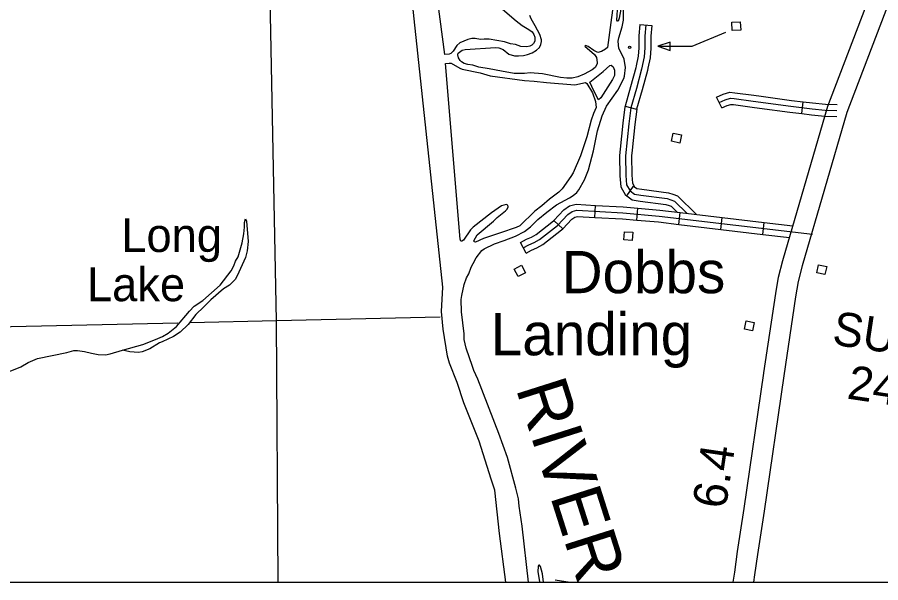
# Model space of a CAD drawing. Extents: x 1084508 to 1142749, y 1057638 to 1093403.
# Drawn here: x 1090335 to 1093716, y 1057638 to 1059854 of the extents above; entities that cross this region are included whole.
import ezdxf

# ---------------------------------------------------------------- set-up
doc = ezdxf.new("R2010")
doc.units = 0
for name, color, linetype in [('DSN_DRFT_Named-Boundary', 7, 'Continuous'), ('Level 10', 7, 'Continuous'), ('Level 25', 7, 'Continuous'), ('Level 32', 7, 'Continuous'), ('Level 35', 7, 'Continuous'), ('Level 45', 7, 'Continuous'), ('Level 48', 7, 'Continuous'), ('Level 5', 7, 'Continuous'), ('Level 56', 7, 'Continuous'), ('Level 9', 7, 'Continuous')]:
    doc.layers.add(name, color=color, linetype=linetype)

msp = doc.modelspace()

# ---------------------------------------------------------------- linework, layer by layer
at = {"layer": 'DSN_DRFT_Named-Boundary'}
msp.add_lwpolyline([(1084507.9, 1057640), (1142749.2, 1057640), (1142749.2, 1093403.4), (1084507.9, 1093403.4)], close=True, dxfattribs=at)
at = {"layer": 'Level 10'}
for points in [[(1093259, 1058459.8), (1093305.1, 1058771.8), (1093316.6, 1058835), (1093333.1, 1058900.7), (1093509, 1059505.3), (1093740.6, 1060112.3), (1093964.1, 1060846.9), (1094350.7, 1062143.7), (1094497.6, 1062608.4), (1094619.3, 1063023.9), (1094843.4, 1063758), (1094969.9, 1064168), (1094988.6, 1064216.9), (1095004.2, 1064247.8), (1095030.6, 1064307.9), (1095114.4, 1064454.1), (1095177.8, 1064560.7)], [(1095245.2, 1064520.6), (1095182.2, 1064414.5), (1095100.7, 1064272.5), (1095075.2, 1064214.3), (1095060.5, 1064185.2), (1095044.1, 1064142.4), (1094918.4, 1063735), (1094694.4, 1063001.4), (1094572.7, 1062585.5), (1094425.8, 1062120.7), (1094039.3, 1060824.3), (1093814.9, 1060086.8), (1093583.5, 1059480.3), (1093408.8, 1058880.1), (1093393.3, 1058818.4), (1093382.6, 1058759), (1093336.7, 1058448.3)], [(1093138.2, 1057640), (1093144.7, 1057679.7), (1093155.5, 1057760), (1093182, 1057929.3), (1093259, 1058459.7)], [(1093336.7, 1058448.4), (1093259.6, 1057917.6), (1093233.2, 1057748.7), (1093222.3, 1057668.1), (1093217.7, 1057640)]]:
    msp.add_lwpolyline(points, dxfattribs=at)
at = {"layer": 'Level 32'}
for p, q in [((1092597, 1059069.9), (1092599.7, 1059117)), ((1092761.7, 1059059.1), (1092765.7, 1059106)), ((1092925.8, 1059042.3), (1092931.3, 1059089.1)), ((1093090.3, 1059022.7), (1093095.9, 1059069.5)), ((1092470.9, 1059025.5), (1092436.8, 1059058)), ((1093254.9, 1059003.1), (1093260.5, 1059049.9)), ((1092327.4, 1058930.1), (1092305.4, 1058971.8))]:
    msp.add_line(p, q, dxfattribs=at)
for points in [[(1092436.8, 1059058), (1092475.9, 1059098.9), (1092498.2, 1059114.5), (1092523.5, 1059121.2), (1092599.7, 1059117)], [(1092599.7, 1059117), (1092708, 1059110.9), (1092765.7, 1059106)], [(1092765.7, 1059106), (1092851.1, 1059098.7), (1092931.3, 1059089.1)], [(1092316.4, 1058950.9), (1092338.7, 1058962.7), (1092359.6, 1058971.3), (1092380, 1058983.3), (1092450.7, 1059038.4), (1092491.3, 1059081), (1092508.2, 1059092.8), (1092525.9, 1059097.5), (1092706.4, 1059087.4), (1092848.7, 1059075.2), (1093449.2, 1059003.7)], [(1092470.9, 1059025.5), (1092506.7, 1059063), (1092518.3, 1059071.1), (1092528.3, 1059073.8), (1092597, 1059069.9)], [(1092597, 1059069.9), (1092704.7, 1059064), (1092761.7, 1059059.1)], [(1092931.3, 1059089.1), (1093095.9, 1059069.5)], [(1093095.9, 1059069.5), (1093260.5, 1059049.9)], [(1092305.4, 1058971.8), (1092328.7, 1058984.1), (1092349.1, 1058992.5), (1092366.8, 1059002.8), (1092434.9, 1059055.9), (1092436.8, 1059058)], [(1092761.7, 1059059.1), (1092846.3, 1059051.8), (1092925.8, 1059042.3)], [(1092925.8, 1059042.3), (1093090.3, 1059022.7)], [(1093260.5, 1059049.9), (1093372.6, 1059036.5)], [(1092327.4, 1058930.1), (1092348.7, 1058941.4), (1092370.1, 1058950.2), (1092393.3, 1058963.8), (1092466.5, 1059020.9), (1092470.9, 1059025.5)], [(1093090.3, 1059022.7), (1093254.9, 1059003.1)], [(1093254.9, 1059003.1), (1093359.3, 1058990.7)]]:
    msp.add_lwpolyline(points, dxfattribs=at)
at = {"layer": 'Level 35'}
for points in [[(1092241.2, 1058979.7), (1092286.5, 1058996.1), (1092321.7, 1059014.8), (1092344.6, 1059032.7), (1092373.3, 1059061.4), (1092408.3, 1059090.2), (1092446.1, 1059119.1), (1092497.1, 1059145.9), (1092512.4, 1059155.1), (1092526.8, 1059167.8), (1092534.1, 1059177.9), (1092556.1, 1059216.7), (1092571.7, 1059255.9), (1092591.9, 1059331.1), (1092607.5, 1059409.3), (1092625, 1059468.4), (1092642.3, 1059505.8), (1092686.8, 1059568.7), (1092710.6, 1059614.5), (1092713.3, 1059623.5), (1092716.7, 1059657.9), (1092711.6, 1059690.4), (1092704.7, 1059704.2), (1092691.4, 1059731.9), (1092688.8, 1059760.1), (1092690.3, 1059774), (1092703.2, 1059816.8), (1092708.8, 1059843.2), (1092709.1, 1059921.9)], [(1092216.8, 1059901.9), (1092288.2, 1059840.8), (1092312, 1059822.2), (1092338.8, 1059806.5), (1092351.2, 1059796.7), (1092358.5, 1059787.3), (1092361.9, 1059775.9), (1092362.3, 1059761.1), (1092357.1, 1059752), (1092349.9, 1059744.4), (1092342.6, 1059740.6), (1092329.9, 1059738.1), (1092306.9, 1059739.8), (1092285.9, 1059747), (1092266.2, 1059750.7), (1092243.6, 1059757.5), (1092182.6, 1059768.3), (1092163.2, 1059768.3), (1092149.1, 1059767), (1092128.2, 1059770.7), (1092115.1, 1059770.4), (1092099.9, 1059767.1), (1092068.5, 1059753.9), (1092056.8, 1059743.6), (1092042.5, 1059721.8), (1092032.9, 1059712.8), (1092026.5, 1059709.1), (1092008.7, 1059708.8)], [(1092666.2, 1059881.4), (1092659.5, 1059833.6)], [(1092698, 1059886.1), (1092692.5, 1059850.9), (1092687.7, 1059839.4), (1092686.1, 1059839.3), (1092682.9, 1059842.3), (1092686.5, 1059903.5)], [(1092647, 1059736), (1092638.6, 1059728.7), (1092623, 1059720.1), (1092608.7, 1059716.5), (1092593, 1059723.3), (1092570.3, 1059739.2), (1092559.8, 1059743.4), (1092557.4, 1059740.8), (1092596, 1059708), (1092603.4, 1059697.1), (1092606.3, 1059677.4), (1092606.2, 1059671.4), (1092598.5, 1059657.5), (1092586.7, 1059648.1), (1092555.2, 1059631.1), (1092529.7, 1059620.8), (1092508, 1059615.3), (1092486.7, 1059615.5), (1092461.8, 1059618.1), (1092391.8, 1059632.9), (1092343.6, 1059636.2), (1092321.2, 1059633.2), (1092281.3, 1059634.1), (1092231.4, 1059642.3), (1092183, 1059651.9), (1092141.9, 1059658.7), (1092119.5, 1059666.7), (1092099, 1059669.2), (1092085.6, 1059673.6), (1092075, 1059679.3), (1092069.1, 1059684.7), (1092063, 1059694.8), (1092059.9, 1059706.6), (1092061.1, 1059713.6), (1092077.8, 1059724.8), (1092089.6, 1059727.9), (1092207.4, 1059736.2), (1092221.3, 1059734.3), (1092237.3, 1059727.3), (1092260.1, 1059709.2), (1092281.7, 1059703.3), (1092297.4, 1059702.5), (1092316.8, 1059704.4), (1092333.2, 1059708.1), (1092351.4, 1059714.6), (1092368.2, 1059724.9), (1092379.9, 1059735.5), (1092385.9, 1059747.1), (1092388.1, 1059759.2), (1092387.5, 1059766.1), (1092381.1, 1059786.9), (1092363.5, 1059820.3), (1092346.8, 1059848.1), (1092342.1, 1059860.5)], [(1092659.5, 1059833.6), (1092647, 1059736)], [(1092012.3, 1059672.8), (1092026.7, 1059674.1), (1092034.5, 1059673.9), (1092067.5, 1059654.1), (1092077, 1059650.5), (1092148.3, 1059637), (1092187.5, 1059624.1), (1092321, 1059606.1), (1092358.7, 1059603.6), (1092407.2, 1059598.7), (1092517.8, 1059589.3), (1092559.7, 1059598), (1092565.8, 1059594.5), (1092587.7, 1059557.8), (1092600, 1059524.1), (1092601.4, 1059500.9), (1092591.6, 1059477.2), (1092582.9, 1059450.6), (1092565, 1059385.8), (1092540.4, 1059311.6), (1092512, 1059244.8), (1092502.4, 1059229.5), (1092469.3, 1059182.3), (1092455.9, 1059169), (1092419.6, 1059141.1), (1092389.5, 1059114.8), (1092361.7, 1059094.2), (1092303.6, 1059037.3), (1092289.3, 1059029.6), (1092227.5, 1059009.6)], [(1092577.1, 1059600.4), (1092629.7, 1059641.4), (1092655.2, 1059665), (1092660.7, 1059666.2), (1092668.3, 1059660.3), (1092673.3, 1059646.7), (1092673.4, 1059626.5), (1092666.3, 1059609.8), (1092620, 1059538.3), (1092611.3, 1059530)], [(1092611.3, 1059530), (1092592.3, 1059565.9), (1092577.1, 1059600.4)], [(1090747.5, 1058549.3), (1090826, 1058571.7), (1090875.6, 1058591.2), (1090903.2, 1058603.5), (1090925.2, 1058615.6), (1090958, 1058642.4), (1091009, 1058702.8), (1091028.1, 1058722), (1091061.2, 1058744.4), (1091129.8, 1058804.7), (1091171.9, 1058860.3), (1091183.5, 1058880), (1091190.1, 1058898), (1091199.3, 1058914.5), (1091216.1, 1058969.8), (1091222.2, 1059005.6), (1091224.3, 1059031.5), (1091225.3, 1059050.1), (1091229, 1059063.9), (1091232.9, 1059054.9), (1091239.6, 1058975.3), (1091235.5, 1058938.9), (1091228.3, 1058912.5), (1091195.7, 1058841), (1091187.6, 1058826.7), (1091177.5, 1058815.2), (1091165.5, 1058804.6), (1091143, 1058790.3), (1091092.5, 1058746.9), (1091065.6, 1058719.1), (1091033.8, 1058689.2), (1091003.8, 1058650), (1090973.3, 1058619.6), (1090946.8, 1058602.8), (1090902.4, 1058581.8), (1090891.3, 1058577.5), (1090853.9, 1058554.2), (1090824.3, 1058543), (1090809.1, 1058540.4), (1090775.1, 1058542.8), (1090747.5, 1058549.3)], [(1090080, 1058336), (1090092.9, 1058386.9), (1090096.5, 1058395.6), (1090110.1, 1058425.2), (1090122.8, 1058435.9), (1090154.8, 1058441.6), (1090183.6, 1058448.7), (1090198.2, 1058457.2), (1090220.5, 1058457.7), (1090245.8, 1058452.7), (1090276.3, 1058457), (1090313.7, 1058469.2), (1090348.7, 1058483.5), (1090377, 1058500.9), (1090414.2, 1058517.2), (1090529.1, 1058540.5), (1090556.3, 1058547.8), (1090570.1, 1058548.2), (1090598.2, 1058543.6), (1090624.9, 1058537), (1090651.4, 1058532.7), (1090680.6, 1058531.6), (1090698.4, 1058534.3), (1090747.5, 1058549.3)]]:
    msp.add_lwpolyline(points, dxfattribs=at)
at = {"layer": 'Level 45'}
for p, q in [((1092772.9, 1059826.5), (1092819.8, 1059822.1)), ((1093093.9, 1059498.9), (1093073.9, 1059541.5)), ((1093407.1, 1059476.5), (1093412.5, 1059523.3)), ((1092715.2, 1059506.3), (1092760.5, 1059493.4)), ((1092721.5, 1059154.1), (1092748.3, 1059192.8))]:
    msp.add_line(p, q, dxfattribs=at)
for points in [[(1092796.3, 1059824.3), (1092792.2, 1059780.6), (1092792.2, 1059734.1), (1092789.5, 1059698.5), (1092779.9, 1059650.7), (1092759.4, 1059575.5), (1092737.6, 1059498.9), (1092729.4, 1059436.1), (1092717.1, 1059311.6), (1092718.4, 1059233.7), (1092721.2, 1059196.8), (1092734.8, 1059173.6), (1092752.6, 1059161.2), (1092777.2, 1059157.1), (1092879.7, 1059143.5), (1092908.4, 1059133.9), (1092958.6, 1059084.6)], [(1092772.9, 1059826.5), (1092768.7, 1059781.7), (1092768.7, 1059735), (1092766.1, 1059701.8), (1092758.6, 1059664.3)], [(1092819.8, 1059822.1), (1092815.8, 1059779.5), (1092815.8, 1059733.2), (1092812.9, 1059695.3), (1092804.8, 1059655.1)], [(1092758.6, 1059664.3), (1092757, 1059656.1), (1092736.8, 1059581.8), (1092715.2, 1059506.3)], [(1092804.8, 1059655.1), (1092802.9, 1059645.3), (1092782.1, 1059569.2), (1092760.5, 1059493.4)], [(1093073.9, 1059541.5), (1093099, 1059553.3), (1093125.6, 1059560.4), (1093145.2, 1059558.6), (1093219.6, 1059549), (1093248.7, 1059544.9)], [(1093248.7, 1059544.9), (1093367, 1059528.5), (1093412.5, 1059523.3)], [(1093083.9, 1059520.2), (1093107.1, 1059531.1), (1093127.6, 1059536.6), (1093142.6, 1059535.2), (1093216.4, 1059525.6), (1093364, 1059505.1), (1093447.3, 1059495.6), (1093499.3, 1059490.1), (1093545.1, 1059488.9)], [(1093093.9, 1059498.9), (1093115.2, 1059508.9), (1093129.6, 1059512.7), (1093140.1, 1059511.8), (1093213.3, 1059502.3), (1093242.3, 1059498.3)], [(1093412.5, 1059523.3), (1093449.9, 1059519), (1093500.8, 1059513.6), (1093545.7, 1059512.4)], [(1092715.2, 1059506.3), (1092714.5, 1059503.7), (1092706, 1059438.7), (1092696, 1059337.5)], [(1092760.7, 1059494.2), (1092752.8, 1059433.4), (1092742.8, 1059332.9)], [(1093242.3, 1059498.3), (1093361, 1059481.8), (1093407.1, 1059476.5)], [(1093407.1, 1059476.5), (1093444.8, 1059472.2), (1093497.7, 1059466.6), (1093544.5, 1059465.4)], [(1092696, 1059337.5), (1092693.5, 1059312.6), (1092694.9, 1059232.6), (1092698.1, 1059189.6), (1092717.2, 1059157.2), (1092721.5, 1059154.1)], [(1092742.8, 1059332.9), (1092740.6, 1059310.7), (1092742, 1059234.8), (1092744.2, 1059204), (1092752.5, 1059189.9), (1092748.4, 1059192.8)], [(1092748.3, 1059192.8), (1092761.7, 1059183.6), (1092780.7, 1059180.4), (1092885, 1059166.5), (1092902.2, 1059160.8)], [(1092721.5, 1059154.1), (1092743.5, 1059138.9), (1092773.7, 1059133.9), (1092874.3, 1059120.4), (1092887.3, 1059116.1)], [(1092902.2, 1059160.8), (1092921, 1059154.5), (1092995.4, 1059081.4)], [(1092887.3, 1059116.1), (1092895.8, 1059113.3), (1092918.9, 1059090.6)]]:
    msp.add_lwpolyline(points, dxfattribs=at)
at = {"layer": 'Level 5'}
msp.add_line((1092442, 1057648.7), (1092499.6, 1057640), dxfattribs=at)
for points in [[(1091356.7, 1057640), (1091349.9, 1058663.8), (1091317.6, 1060329.2), (1091312.6, 1061565.5)], [(1091990.4, 1058678.3), (1091349.9, 1058663.8), (1091012.1, 1058656.3)], [(1090963.7, 1058655.2), (1089715.1, 1058627.3)]]:
    msp.add_lwpolyline(points, dxfattribs=at)
at = {"layer": 'Level 56'}
for points in [[(1093135.2, 1059802.1), (1093133.6, 1059834.7), (1093166.4, 1059836.3), (1093168, 1059803.7)], [(1092891.4, 1059724.5), (1092891.4, 1059756.5), (1092843.3, 1059740.5)], [(1092897.4, 1059368), (1092904, 1059400), (1092936.1, 1059393.3), (1092929.5, 1059361.3)], [(1092710.1, 1058981.2), (1092712.7, 1059013.8), (1092745.3, 1059011.2), (1092742.8, 1058978.6)], [(1092280.9, 1058867), (1092309.9, 1058882), (1092325, 1058852.9), (1092296, 1058837.9)], [(1093466.1, 1058852.4), (1093472.7, 1058884.4), (1093504.8, 1058877.7), (1093498.2, 1058845.7)], [(1093182.6, 1058631.7), (1093189.3, 1058663.7), (1093221.3, 1058657.1), (1093214.7, 1058625.1)]]:
    msp.add_lwpolyline(points, close=True, dxfattribs=at)
msp.add_lwpolyline([(1092843.3, 1059740.5), (1092977.8, 1059740.5), (1093110, 1059795.6)], dxfattribs=at)
msp.add_circle((1092733.2, 1059736.1), 4.71, dxfattribs=at)
at = {"layer": 'Level 9'}
for points in [[(1092003.4, 1058632), (1091996.2, 1058700.6), (1092001.9, 1058795.6), (1091824.5, 1060460.7)], [(1092008.7, 1059708.8), (1091920.5, 1060382.3)], [(1092227.5, 1059009.6), (1092160.6, 1058987.1), (1092129.6, 1058972.7), (1092124.6, 1058973.7), (1092122.8, 1058977.7), (1092136.1, 1059001), (1092200.2, 1059055.2), (1092214.6, 1059069.4), (1092247.2, 1059095.2), (1092254, 1059102.5), (1092258, 1059111.2), (1092255.5, 1059118), (1092249.4, 1059119.9), (1092231.5, 1059114.9), (1092191.7, 1059087.8), (1092119.9, 1059031.1), (1092109.7, 1059020.8), (1092082.5, 1058980.5), (1092076.5, 1058976.4), (1092071.4, 1058976.8), (1092068.9, 1058983.9), (1092012.3, 1059672.8)], [(1092117.6, 1058485), (1092092.9, 1058556.8), (1092085.6, 1058590.7), (1092084.5, 1058612.7), (1092074.7, 1058699.4), (1092073.9, 1058747.8), (1092075.9, 1058763), (1092084.4, 1058806.8), (1092093.8, 1058833.4), (1092102.8, 1058849), (1092112.1, 1058875.2), (1092120.9, 1058889.5), (1092131.4, 1058910.8), (1092154.5, 1058939.6), (1092163.5, 1058946.7), (1092203.4, 1058965.6), (1092241.2, 1058979.7)], [(1092248.8, 1057640), (1092224, 1057830.2), (1092205.7, 1058000.7), (1092190.3, 1058043), (1092143.2, 1058192.8), (1092083.3, 1058342.2), (1092057.4, 1058422.2), (1092027.9, 1058497.7), (1092019.9, 1058526.4), (1092003.4, 1058632)], [(1092337.1, 1057640), (1092312.2, 1057859.7), (1092300.5, 1057938.4), (1092297.2, 1057966.9), (1092287.5, 1058008.8), (1092254.1, 1058128), (1092221.1, 1058222.2), (1092138.3, 1058435.7), (1092123.2, 1058469.1), (1092117.6, 1058485)], [(1092384.1, 1057701), (1092379.5, 1057706.5), (1092377.6, 1057706.4), (1092375.2, 1057703.2), (1092373.9, 1057679.8), (1092380, 1057642.5), (1092380, 1057640)], [(1092395.8, 1057640), (1092391.4, 1057673.2), (1092384.1, 1057701)]]:
    msp.add_lwpolyline(points, dxfattribs=at)

# ---------------------------------------------------------------- texts
at = {"layer": 'Level 25'}
for s, p in [('Dobbs', (1092467.1, 1058772.6)), ('Landing', (1092189.4, 1058529.3))]:
    msp.add_text(s, height=165.73, dxfattribs=at).set_placement(p)
at = {"layer": 'Level 35'}
for s, p in [('Long', (1090742.2, 1058934.1)), ('Lake', (1090607.7, 1058741.3))]:
    msp.add_text(s, height=132.58, dxfattribs=at).set_placement(p)
at = {"layer": 'Level 48'}
msp.add_text('6.4', height=132.58, rotation=81.5862, dxfattribs=at).set_placement((1093109.4, 1057923.7))
at = {"layer": 'Level 5'}
for s, p in [('SURVEY', (1093522.3, 1058572.1)), ('2414', (1093580.7, 1058360.1))]:
    msp.add_text(s, height=132.58, rotation=351.4824, dxfattribs=at).set_placement(p)
at = {"layer": 'Level 9'}
msp.add_text('RIVER', height=198.88, rotation=287.6378, dxfattribs=at).set_placement((1092286.2, 1058400.4))

doc.saveas('drawing.dxf')
